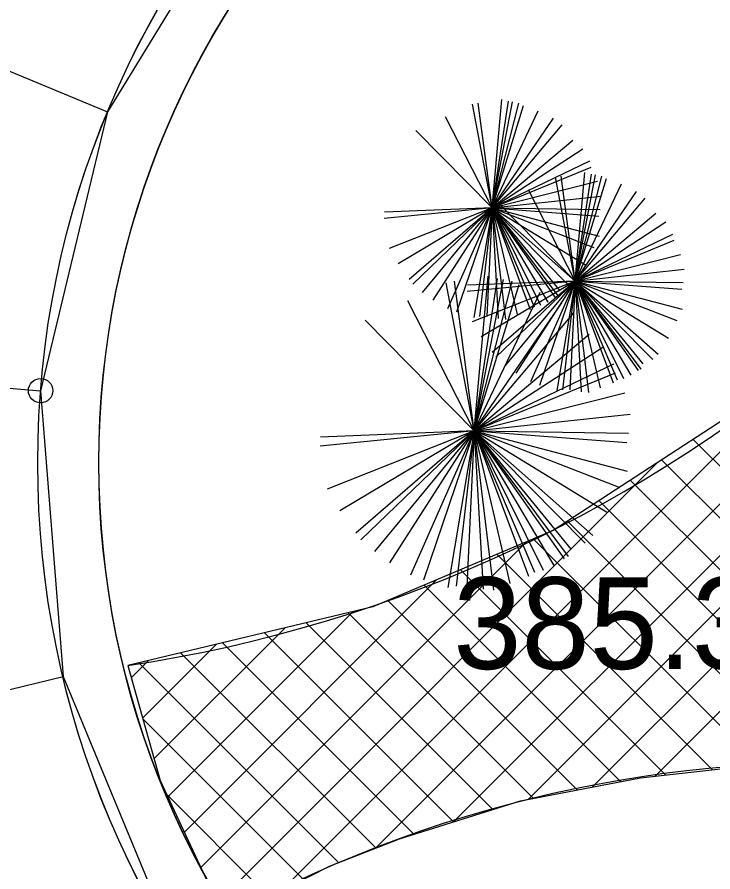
# Model space of a CAD drawing. Extents: x -438233 to -437334, y -1133133 to -1132623.
# Drawn here: x -437501.31 to -437495.62, y -1132695.95 to -1132688.95 of the extents above; entities that cross this region are included whole.
import ezdxf

# ---------------------------------------------------------------- set-up
doc = ezdxf.new("R2010")
doc.units = 0
for name, color, linetype in [('OSY', 7, 'Continuous'), ('SILNA 1', 7, 'Continuous'), ('Vrstva 1', 7, 'Continuous'), ('Vrstva 3', 7, 'Continuous'), ('Vrstva 50', 7, 'Continuous'), ('Vrstva 55', 7, 'Continuous')]:
    doc.layers.add(name, color=color, linetype=linetype)

msp = doc.modelspace()

# ---------------------------------------------------------------- linework, layer by layer
at = {"layer": 'OSY'}
for p, q in [((-437510.736, -1132685.5196), (-437500.5722, -1132689.7265)), ((-437512.0857, -1132691.1481), (-437501.1194, -1132692.0083)), ((-437511.6301, -1132696.9182), (-437500.9347, -1132694.3475))]:
    msp.add_line(p, q, dxfattribs=at)
msp.add_lwpolyline([(-437495.3951, -1132685.3024), (-437497.5628, -1132686.201), (-437499.3467, -1132687.7254), (-437500.5722, -1132689.7265), (-437501.1194, -1132692.0083), (-437500.9347, -1132694.3475), (-437500.0362, -1132696.5152), (-437498.5117, -1132698.2991), (-437496.5107, -1132699.5246), (-437494.2289, -1132700.0718), (-437491.8896, -1132699.8871), (-437489.722, -1132698.9885), (-437487.9381, -1132697.4641), (-437486.7125, -1132695.4631), (-437486.1653, -1132693.1812), (-437486.3501, -1132690.842), (-437487.2486, -1132688.6743), (-437488.773, -1132686.8904), (-437490.7741, -1132685.6649), (-437493.0559, -1132685.1177)], close=True, dxfattribs=at)
at = {"layer": 'SILNA 1'}
msp.add_circle((-437501.1194, -1132692.0083), 0.1, dxfattribs=at)
at = {"layer": 'Vrstva 1'}
for p, q in [((-437497.4249, -1132690.5125), (-437497.5385, -1132689.6546)), ((-437497.4249, -1132690.5125), (-437497.3446, -1132689.6257)), ((-437497.4249, -1132690.5125), (-437497.291, -1132689.6385)), ((-437497.4249, -1132690.5125), (-437497.2576, -1132689.645)), ((-437497.4249, -1132690.5125), (-437497.2074, -1132689.6546)), ((-437497.4249, -1132690.5125), (-437497.5854, -1132689.6641)), ((-437497.4249, -1132690.5125), (-437497.1673, -1132689.6737)), ((-437497.4249, -1132690.5125), (-437497.0469, -1132689.7185)), ((-437497.4249, -1132690.5125), (-437497.8062, -1132689.7666)), ((-437497.4249, -1132690.5125), (-437496.923, -1132689.7794)), ((-437497.4249, -1132690.5125), (-437496.8528, -1132689.8338)), ((-437497.4249, -1132690.5125), (-437498.0504, -1132689.8786)), ((-437497.4249, -1132690.5125), (-437496.7659, -1132689.9586)), ((-437497.4249, -1132690.5125), (-437496.6822, -1132690.0291)), ((-437497.4249, -1132690.5125), (-437496.6253, -1132690.1283)), ((-437497.4249, -1132690.5125), (-437496.6154, -1132690.1794)), ((-437496.7457, -1132691.111), (-437496.9062, -1132690.2626)), ((-437496.7457, -1132691.111), (-437496.8593, -1132690.2531)), ((-437496.7457, -1132691.111), (-437496.6654, -1132690.2242)), ((-437496.7457, -1132691.111), (-437496.6119, -1132690.237)), ((-437496.7457, -1132691.111), (-437496.5784, -1132690.2435)), ((-437496.7457, -1132691.111), (-437496.5282, -1132690.2531)), ((-437496.7457, -1132691.111), (-437496.4881, -1132690.2722)), ((-437497.4249, -1132690.5125), (-437496.5618, -1132690.2948)), ((-437496.7457, -1132691.111), (-437496.3677, -1132690.317)), ((-437497.4249, -1132690.5125), (-437496.5317, -1132690.4164)), ((-437496.7457, -1132691.111), (-437497.1271, -1132690.3651)), ((-437496.7457, -1132691.111), (-437496.2438, -1132690.3779)), ((-437496.7457, -1132691.111), (-437496.1737, -1132690.4323)), ((-437496.7457, -1132691.111), (-437497.3712, -1132690.4771)), ((-437497.4249, -1132690.5125), (-437498.308, -1132690.5989)), ((-437497.4249, -1132690.5125), (-437498.3046, -1132690.5476)), ((-437497.4249, -1132690.5125), (-437498.2677, -1132690.8453)), ((-437497.4249, -1132690.5125), (-437498.1942, -1132690.9703)), ((-437497.4249, -1132690.5125), (-437498.1039, -1132691.0982)), ((-437497.4249, -1132690.5125), (-437498.0738, -1132691.1367)), ((-437497.4249, -1132690.5125), (-437497.9968, -1132691.2039)), ((-437497.4249, -1132690.5125), (-437497.9098, -1132691.2679)), ((-437497.4249, -1132690.5125), (-437497.7894, -1132691.3383)), ((-437497.4249, -1132690.5125), (-437497.7158, -1132691.3672)), ((-437497.4249, -1132690.5125), (-437497.5754, -1132691.4086)), ((-437497.4249, -1132690.5125), (-437497.5285, -1132691.4023)), ((-437497.4249, -1132690.5125), (-437497.4683, -1132691.4023)), ((-437497.4249, -1132690.5125), (-437496.5485, -1132690.7429)), ((-437497.4249, -1132690.5125), (-437496.7457, -1132691.111)), ((-437497.4249, -1132690.5125), (-437496.9097, -1132691.2455)), ((-437497.4249, -1132690.5125), (-437497.3145, -1132691.4247)), ((-437497.4249, -1132690.5125), (-437497.3747, -1132691.4183)), ((-437497.4249, -1132690.5125), (-437497.2209, -1132691.3862)), ((-437497.4249, -1132690.5125), (-437497.1138, -1132691.3448)), ((-437497.4249, -1132690.5125), (-437497.0803, -1132691.3224)), ((-437497.4249, -1132690.5125), (-437497.0301, -1132691.3094)), ((-437497.4249, -1132690.5125), (-437496.9699, -1132691.2839)), ((-437497.4249, -1132690.5125), (-437496.8863, -1132691.2326)), ((-437497.4249, -1132690.5125), (-437496.8696, -1132691.1911)), ((-437497.4249, -1132690.5125), (-437496.7893, -1132691.1558)), ((-437497.4249, -1132690.5125), (-437496.5919, -1132690.8357)), ((-437497.4249, -1132690.5125), (-437496.6621, -1132690.9797)), ((-437497.4249, -1132690.5125), (-437496.5518, -1132690.5797)), ((-437497.4249, -1132690.5125), (-437496.5417, -1132690.5252)), ((-437496.7457, -1132691.111), (-437496.0867, -1132690.5571)), ((-437496.7457, -1132691.111), (-437496.003, -1132690.6276)), ((-437497.4048, -1132690.682), (-437497.4048, -1132690.6854)), ((-437496.7457, -1132691.111), (-437495.9462, -1132690.7268)), ((-437496.7457, -1132691.111), (-437495.9362, -1132690.7779)), ((-437496.7457, -1132691.111), (-437495.8826, -1132690.8933)), ((-437496.7457, -1132691.111), (-437495.8525, -1132691.0149)), ((-437497.5711, -1132692.3377), (-437497.8004, -1132691.1257)), ((-437497.5711, -1132692.3377), (-437497.7334, -1132691.1122)), ((-437496.7457, -1132691.111), (-437497.6288, -1132691.1974)), ((-437496.7457, -1132691.111), (-437497.6255, -1132691.1461)), ((-437496.7457, -1132691.111), (-437497.5885, -1132691.4438)), ((-437497.5711, -1132692.3377), (-437497.4564, -1132691.071)), ((-437497.5711, -1132692.3377), (-437497.3799, -1132691.0892)), ((-437497.5711, -1132692.3377), (-437497.3321, -1132691.0985)), ((-437497.5711, -1132692.3377), (-437497.2604, -1132691.1122)), ((-437496.7457, -1132691.111), (-437497.515, -1132691.5688)), ((-437496.7457, -1132691.111), (-437497.4247, -1132691.6967)), ((-437496.7457, -1132691.111), (-437497.3946, -1132691.7352)), ((-437496.7457, -1132691.111), (-437497.3176, -1132691.8024)), ((-437496.7457, -1132691.111), (-437497.2307, -1132691.8664)), ((-437496.7457, -1132691.111), (-437497.1103, -1132691.9368)), ((-437496.7457, -1132691.111), (-437497.0366, -1132691.9657)), ((-437496.7457, -1132691.111), (-437496.8962, -1132692.0071)), ((-437496.7457, -1132691.111), (-437496.8493, -1132692.0008)), ((-437496.7457, -1132691.111), (-437496.7891, -1132692.0008)), ((-437496.7457, -1132691.111), (-437495.8693, -1132691.3414)), ((-437496.7457, -1132691.111), (-437496.0666, -1132691.7095)), ((-437496.7457, -1132691.111), (-437496.2305, -1132691.844)), ((-437496.7457, -1132691.111), (-437496.6353, -1132692.0232)), ((-437496.7457, -1132691.111), (-437496.6955, -1132692.0168)), ((-437496.7457, -1132691.111), (-437496.5417, -1132691.9847)), ((-437496.7457, -1132691.111), (-437496.4346, -1132691.9433)), ((-437496.7457, -1132691.111), (-437496.4012, -1132691.9209)), ((-437496.7457, -1132691.111), (-437496.3509, -1132691.9079)), ((-437496.7457, -1132691.111), (-437496.2907, -1132691.8824)), ((-437496.7457, -1132691.111), (-437496.2071, -1132691.8311)), ((-437496.7457, -1132691.111), (-437496.1905, -1132691.7896)), ((-437496.7457, -1132691.111), (-437496.1101, -1132691.7543)), ((-437496.7457, -1132691.111), (-437495.9127, -1132691.4342)), ((-437496.7457, -1132691.111), (-437495.9829, -1132691.5782)), ((-437496.7457, -1132691.111), (-437495.8727, -1132691.1782)), ((-437496.7457, -1132691.111), (-437495.8625, -1132691.1237)), ((-437497.5711, -1132692.3377), (-437497.2031, -1132691.1395)), ((-437497.5711, -1132692.3377), (-437497.0311, -1132691.2035)), ((-437497.5711, -1132692.3377), (-437498.1159, -1132691.2722)), ((-437497.5711, -1132692.3377), (-437496.8541, -1132691.2905)), ((-437496.7256, -1132691.2805), (-437496.7256, -1132691.2839)), ((-437497.5711, -1132692.3377), (-437496.7539, -1132691.3682)), ((-437497.5711, -1132692.3377), (-437498.4646, -1132691.4322)), ((-437497.5711, -1132692.3377), (-437496.6296, -1132691.5465)), ((-437497.5711, -1132692.3377), (-437496.5101, -1132691.6472)), ((-437497.5711, -1132692.3377), (-437496.4289, -1132691.789)), ((-437497.5711, -1132692.3377), (-437496.4146, -1132691.862)), ((-437497.5711, -1132692.3377), (-437496.3381, -1132692.0267)), ((-437497.5711, -1132692.3377), (-437496.2951, -1132692.2005)), ((-437497.5711, -1132692.3377), (-437498.8326, -1132692.4612)), ((-437497.5711, -1132692.3377), (-437498.8279, -1132692.388)), ((-437497.5711, -1132692.3377), (-437498.7751, -1132692.8132)), ((-437497.5711, -1132692.3377), (-437498.6701, -1132692.9917)), ((-437497.5711, -1132692.3377), (-437498.5411, -1132693.1745)), ((-437497.5711, -1132692.3377), (-437498.4981, -1132693.2295)), ((-437497.5711, -1132692.3377), (-437498.3881, -1132693.3255)), ((-437497.5711, -1132692.3377), (-437498.2639, -1132693.417)), ((-437497.5711, -1132692.3377), (-437498.0919, -1132693.5175)), ((-437497.5711, -1132692.3377), (-437497.9866, -1132693.5587)), ((-437497.5711, -1132692.3377), (-437497.7861, -1132693.618)), ((-437497.5711, -1132692.3377), (-437497.7191, -1132693.609)), ((-437497.5711, -1132692.3377), (-437497.6331, -1132693.609)), ((-437497.5711, -1132692.3377), (-437496.3191, -1132692.667)), ((-437497.5711, -1132692.3377), (-437496.6009, -1132693.1927)), ((-437497.5711, -1132692.3377), (-437496.8351, -1132693.385)), ((-437497.5711, -1132692.3377), (-437497.4134, -1132693.641)), ((-437497.5711, -1132692.3377), (-437497.4994, -1132693.6317)), ((-437497.5711, -1132692.3377), (-437497.2796, -1132693.586)), ((-437497.5711, -1132692.3377), (-437497.1266, -1132693.5267)), ((-437497.5711, -1132692.3377), (-437497.0789, -1132693.4947)), ((-437497.5711, -1132692.3377), (-437497.0071, -1132693.4762)), ((-437497.5711, -1132692.3377), (-437496.9211, -1132693.4397)), ((-437497.5711, -1132692.3377), (-437496.8016, -1132693.3665)), ((-437497.5711, -1132692.3377), (-437496.7779, -1132693.3072)), ((-437497.5711, -1132692.3377), (-437496.6631, -1132693.2567)), ((-437497.5711, -1132692.3377), (-437496.3811, -1132692.7995)), ((-437497.5711, -1132692.3377), (-437496.4814, -1132693.0052)), ((-437497.5711, -1132692.3377), (-437496.3239, -1132692.4337)), ((-437497.5711, -1132692.3377), (-437496.3094, -1132692.356)), ((-437497.5424, -1132692.58), (-437497.5424, -1132692.5847))]:
    msp.add_line(p, q, dxfattribs=at)
for centre, radius in [((-437493.6426, -1132692.5993), 21.6622), ((-437493.643, -1132692.5995), 7.5), ((-437493.6426, -1132692.5993), 7.5), ((-437493.643, -1132692.5995), 7), ((-437493.6426, -1132692.5993), 7), ((-437493.642, -1132692.5948), 7)]:
    msp.add_circle(centre, radius, dxfattribs=at)
at = {"layer": 'Vrstva 50'}
for p, q in [((-437498.3767, -1132695.7502), (-437490.8031, -1132688.1765)), ((-437497.737, -1132695.5348), (-437491.236, -1132689.0338)), ((-437497.1305, -1132695.3525), (-437491.9363, -1132690.1583)), ((-437499.1505, -1132696.0997), (-437494.6588, -1132691.608)), ((-437496.6048, -1132695.2511), (-437493.1032, -1132691.7495)), ((-437496.0911, -1132695.1616), (-437493.2612, -1132692.3317)), ((-437495.7807, -1132692.4066), (-437492.9909, -1132695.1965)), ((-437499.6732, -1132696.1981), (-437496.069, -1132692.5939)), ((-437496.0379, -1132692.5737), (-437493.4885, -1132695.1231)), ((-437496.2951, -1132692.7408), (-437493.9691, -1132695.0668)), ((-437496.5522, -1132692.9079), (-437494.3946, -1132695.0655)), ((-437496.8094, -1132693.075), (-437494.8199, -1132695.0645)), ((-437497.0886, -1132693.2201), (-437495.2421, -1132695.0666)), ((-437499.8082, -1132695.9089), (-437497.1422, -1132693.2428)), ((-437497.3863, -1132693.3466), (-437495.6236, -1132695.1093)), ((-437497.684, -1132693.4732), (-437496.0052, -1132695.152)), ((-437499.9433, -1132695.6197), (-437497.8802, -1132693.5567)), ((-437497.9817, -1132693.5998), (-437496.3748, -1132695.2067)), ((-437498.2794, -1132693.7264), (-437496.7304, -1132695.2753)), ((-437500.0784, -1132695.3305), (-437498.5651, -1132693.8173)), ((-437498.6036, -1132693.8264), (-437497.0861, -1132695.344)), ((-437498.9461, -1132693.9082), (-437497.419, -1132695.4353)), ((-437500.191, -1132695.0189), (-437499.1224, -1132693.9503)), ((-437499.2886, -1132693.99), (-437497.7422, -1132695.5364)), ((-437500.2845, -1132694.6881), (-437499.6797, -1132694.0833)), ((-437499.6311, -1132694.0717), (-437498.0653, -1132695.6375)), ((-437499.9736, -1132694.1535), (-437498.3768, -1132695.7502)), ((-437500.378, -1132694.3574), (-437500.237, -1132694.2164)), ((-437500.3161, -1132694.2352), (-437498.6817, -1132695.8697)), ((-437500.2833, -1132694.6922), (-437498.9686, -1132696.007)), ((-437500.0863, -1132695.3136), (-437499.2496, -1132696.1502))]:
    msp.add_line(p, q, dxfattribs=at)
at = {"layer": 'Vrstva 55'}
msp.add_lwpolyline([(-437491.6405, -1132687.6361), (-437492.5589, -1132689.237), (-437493.6846, -1132690.6996), (-437494.9051, -1132691.8377), (-437496.9268, -1132693.1513), (-437498.4011, -1132693.7781), (-437500.4065, -1132694.2568), (-437500.1405, -1132695.1975), (-437499.7965, -1132695.9341), (-437499.6098, -1132696.3337), (-437498.7565, -1132695.899), (-437498.1829, -1132695.6742), (-437497.1931, -1132695.3646), (-437496.2102, -1132695.175), (-437495.2155, -1132695.0636), (-437493.9713, -1132695.0666), (-437493.2517, -1132695.1508), (-437492.6093, -1132695.2632), (-437491.4621, -1132695.5681), (-437490.7846, -1132695.8069), (-437490.1984, -1132696.0738), (-437489.4125, -1132696.4852), (-437488.3509, -1132697.2144)], dxfattribs=at)
for centre, radius, start, end in [((-437502.1003, -1132682.9111), 11.4714, 278.4909, 344.00529), ((-437494.6587, -1132705.3335), 10.2814, 52.15629, 118.45531)]:
    msp.add_arc(centre, radius, start, end, dxfattribs=at)

# ---------------------------------------------------------------- texts
at = {"layer": 'Vrstva 3'}
msp.add_text('385.30 ', height=0.75, dxfattribs=at).set_placement((-437497.7428, -1132694.2853))

doc.saveas('drawing.dxf')
